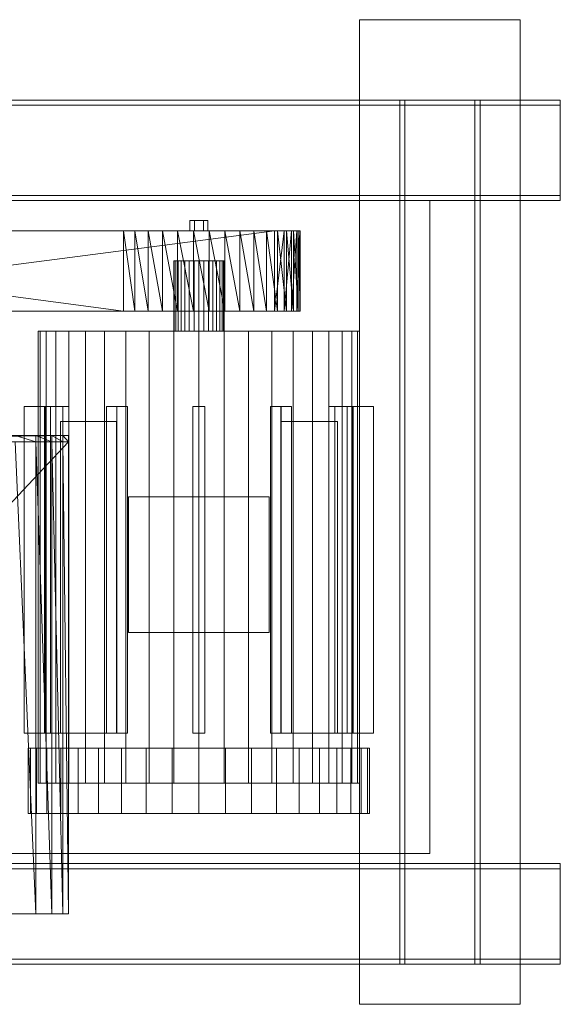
# Model space of a CAD drawing. Header units: millimetres. Extents: x -2233 to 61924, y -68080 to 6847.
# Tile 884 of 1022: x 50893 to 51431, y -16300 to -15320. Entities that reach past the tile are written whole.
import ezdxf

# ---------------------------------------------------------------- set-up
doc = ezdxf.new("R2010")
doc.units = ezdxf.units.MM
doc.layers.add('superior_secador', color=7, linetype='Continuous', lineweight=0)

msp = doc.modelspace()

# ---------------------------------------------------------------- linework, layer by layer
at = {"layer": 'superior_secador'}
for p, q in [((51231.134, -16300), (51231.134, -15320)), ((51231.134, -15320), (51391.134, -15320)), ((51391.134, -15320), (51391.134, -16300)), ((49941.134, -15400), (51431.134, -15400)), ((51431.134, -15405), (49941.134, -15405)), ((51271.134, -16260), (51271.134, -15400)), ((51271.134, -15400), (51351.134, -15400)), ((51271.134, -15400), (51276.134, -15400)), ((51276.134, -15400), (51276.134, -16260)), ((51346.134, -16260), (51346.134, -15400)), ((51346.134, -15400), (51351.134, -15400)), ((51351.134, -15400), (51351.134, -16260)), ((51431.134, -15400), (51431.134, -15500)), ((51431.134, -15400), (51431.134, -15405)), ((49941.134, -15495), (51431.134, -15495)), ((51431.134, -15500), (49941.134, -15500)), ((50841.134, -15500), (51301.134, -15500)), ((51301.134, -15500), (51301.134, -16150)), ((51431.134, -15495), (51431.134, -15500)), ((51066.634, -15520), (51062.134, -15520)), ((51062.134, -15520), (51062.134, -15530)), ((51075.634, -15520), (51066.634, -15520)), ((51066.634, -15520), (51066.634, -15530)), ((51075.634, -15520), (51080.134, -15520)), ((51075.634, -15520), (51075.634, -15530)), ((51080.134, -15530), (51080.134, -15520)), ((50363.527, -15530), (51020.472, -15530)), ((50366.909, -15530), (51020.472, -15530)), ((51163.478, -15530), (50366.909, -15530)), ((50376.326, -15530), (50995.951, -15530)), ((50376.326, -15530), (51020.472, -15530)), ((50995.951, -15530), (50385.951, -15530)), ((50385.951, -15530), (50995.951, -15610)), ((51163.478, -15530), (50466.607, -15530)), ((51146.316, -15530), (50524.84, -15530)), ((51163.478, -15530), (50524.84, -15530)), ((50536.316, -15530), (51146.316, -15530)), ((51146.316, -15530), (50536.316, -15610)), ((50995.951, -15530), (51020.472, -15530)), ((51007.428, -15530), (50995.951, -15530)), ((50995.951, -15610), (50995.951, -15530)), ((50995.951, -15530), (51007.428, -15610)), ((51020.472, -15530), (51007.428, -15530)), ((51007.428, -15530), (51007.428, -15610)), ((51007.428, -15530), (51020.472, -15610)), ((51020.472, -15530), (51049.952, -15530)), ((51034.765, -15530), (51020.472, -15530)), ((51020.472, -15530), (51081.505, -15530)), ((51020.472, -15530), (51138.577, -15530)), ((51020.472, -15530), (51163.478, -15530)), ((51020.472, -15530), (51020.472, -15610)), ((51020.472, -15530), (51034.765, -15610)), ((51049.952, -15530), (51034.765, -15530)), ((51034.765, -15530), (51034.765, -15610)), ((51034.765, -15530), (51049.952, -15610)), ((51049.952, -15530), (51081.505, -15530)), ((51065.661, -15530), (51049.952, -15530)), ((51049.952, -15530), (51049.952, -15610)), ((51049.952, -15530), (51065.661, -15610)), ((51066.634, -15530), (51062.134, -15530)), ((51081.505, -15530), (51065.661, -15530)), ((51065.661, -15530), (51065.661, -15610)), ((51065.661, -15530), (51081.505, -15610)), ((51075.634, -15530), (51066.634, -15530)), ((51080.134, -15530), (51075.634, -15530)), ((51081.505, -15530), (51112.043, -15530)), ((51097.094, -15530), (51081.505, -15530)), ((51081.505, -15530), (51138.577, -15530)), ((51081.505, -15530), (51081.505, -15610)), ((51081.505, -15530), (51097.094, -15610)), ((51112.043, -15530), (51097.094, -15530)), ((51097.094, -15530), (51097.094, -15610)), ((51097.094, -15530), (51112.043, -15610)), ((51112.043, -15530), (51138.577, -15530)), ((51125.985, -15530), (51112.043, -15530)), ((51112.043, -15530), (51112.043, -15610)), ((51112.043, -15530), (51125.985, -15610)), ((51138.577, -15530), (51125.985, -15530)), ((51125.985, -15530), (51125.985, -15610)), ((51125.985, -15530), (51138.577, -15610)), ((51138.577, -15530), (51158.509, -15530)), ((51149.508, -15530), (51138.577, -15530)), ((51138.577, -15530), (51169.888, -15530)), ((51138.577, -15530), (51163.478, -15530)), ((51138.577, -15530), (51138.577, -15610)), ((51138.577, -15530), (51149.508, -15610)), ((51163.478, -15530), (51146.316, -15530)), ((51146.316, -15530), (51155.941, -15530)), ((51155.941, -15530), (51146.316, -15610)), ((51146.316, -15530), (51146.316, -15610)), ((51158.509, -15530), (51149.508, -15530)), ((51149.508, -15530), (51149.508, -15610)), ((51149.508, -15530), (51158.509, -15610)), ((51155.941, -15530), (51163.478, -15530)), ((51163.478, -15530), (51155.941, -15610)), ((51155.941, -15530), (51155.941, -15610)), ((51158.509, -15530), (51169.888, -15530)), ((51165.358, -15530), (51158.509, -15530)), ((51158.509, -15530), (51158.509, -15610)), ((51158.509, -15530), (51165.358, -15610)), ((51171.6, -15530), (51163.478, -15530)), ((51163.478, -15530), (51168.74, -15530)), ((51169.888, -15530), (51163.478, -15530)), ((51168.74, -15530), (51163.478, -15610)), ((51163.478, -15530), (51163.478, -15610)), ((51169.888, -15530), (51165.358, -15530)), ((51165.358, -15530), (51165.358, -15610)), ((51165.358, -15530), (51169.888, -15610)), ((51168.74, -15530), (51171.6, -15530)), ((51171.6, -15530), (51168.74, -15610)), ((51168.74, -15530), (51168.74, -15610)), ((51169.888, -15530), (51171.6, -15530)), ((51171.985, -15530), (51169.888, -15530)), ((51169.888, -15530), (51169.888, -15610)), ((51169.888, -15530), (51171.985, -15610)), ((51171.6, -15530), (51171.985, -15530)), ((51171.985, -15530), (51171.6, -15610)), ((51171.6, -15530), (51171.6, -15610)), ((51171.985, -15530), (51171.985, -15610)), ((51046.614, -15560), (51046.134, -15560)), ((51046.134, -15560), (51046.134, -15630)), ((51048.037, -15560), (51046.614, -15560)), ((51046.614, -15560), (51046.614, -15630)), ((51050.347, -15560), (51048.037, -15560)), ((51048.037, -15560), (51048.037, -15630)), ((51053.456, -15560), (51050.347, -15560)), ((51050.347, -15560), (51050.347, -15630)), ((51057.245, -15560), (51053.456, -15560)), ((51053.456, -15560), (51053.456, -15630)), ((51061.567, -15560), (51057.245, -15560)), ((51057.245, -15560), (51057.245, -15630)), ((51066.257, -15560), (51061.567, -15560)), ((51061.567, -15560), (51061.567, -15630)), ((51071.134, -15560), (51066.257, -15560)), ((51066.257, -15560), (51066.257, -15630)), ((51076.011, -15560), (51071.134, -15560)), ((51071.134, -15560), (51071.134, -15630)), ((51080.701, -15560), (51076.011, -15560)), ((51076.011, -15560), (51076.011, -15630)), ((51085.023, -15560), (51080.701, -15560)), ((51080.701, -15560), (51080.701, -15630)), ((51088.812, -15560), (51085.023, -15560)), ((51085.023, -15560), (51085.023, -15630)), ((51091.921, -15560), (51088.812, -15560)), ((51088.812, -15560), (51088.812, -15630)), ((51094.231, -15560), (51091.921, -15560)), ((51091.921, -15560), (51091.921, -15630)), ((51095.654, -15560), (51094.231, -15560)), ((51094.231, -15560), (51094.231, -15630)), ((51095.654, -15560), (51096.134, -15560)), ((51095.654, -15560), (51095.654, -15630)), ((51096.134, -15630), (51096.134, -15560)), ((51020.472, -15610), (50363.527, -15610)), ((51020.472, -15610), (50366.909, -15610)), ((50366.909, -15610), (51163.478, -15610)), ((50995.951, -15610), (50376.326, -15610)), ((51020.472, -15610), (50376.326, -15610)), ((50385.951, -15610), (50995.951, -15610)), ((50466.607, -15610), (51163.478, -15610)), ((50524.84, -15610), (51146.316, -15610)), ((50524.84, -15610), (51163.478, -15610)), ((51146.316, -15610), (50536.316, -15610)), ((51020.472, -15610), (50995.951, -15610)), ((50995.951, -15610), (51007.428, -15610)), ((51007.428, -15610), (51020.472, -15610)), ((51049.952, -15610), (51020.472, -15610)), ((51020.472, -15610), (51034.765, -15610)), ((51081.505, -15610), (51020.472, -15610)), ((51138.577, -15610), (51020.472, -15610)), ((51163.478, -15610), (51020.472, -15610)), ((51034.765, -15610), (51049.952, -15610)), ((51081.505, -15610), (51049.952, -15610)), ((51049.952, -15610), (51065.661, -15610)), ((51065.661, -15610), (51081.505, -15610)), ((51112.043, -15610), (51081.505, -15610)), ((51081.505, -15610), (51097.094, -15610)), ((51138.577, -15610), (51081.505, -15610)), ((51097.094, -15610), (51112.043, -15610)), ((51138.577, -15610), (51112.043, -15610)), ((51112.043, -15610), (51125.985, -15610)), ((51125.985, -15610), (51138.577, -15610)), ((51158.509, -15610), (51138.577, -15610)), ((51138.577, -15610), (51149.508, -15610)), ((51169.888, -15610), (51138.577, -15610)), ((51163.478, -15610), (51138.577, -15610)), ((51146.316, -15610), (51163.478, -15610)), ((51155.941, -15610), (51146.316, -15610)), ((51149.508, -15610), (51158.509, -15610)), ((51163.478, -15610), (51155.941, -15610)), ((51169.888, -15610), (51158.509, -15610)), ((51158.509, -15610), (51165.358, -15610)), ((51163.478, -15610), (51171.6, -15610)), ((51168.74, -15610), (51163.478, -15610)), ((51163.478, -15610), (51169.888, -15610)), ((51165.358, -15610), (51169.888, -15610)), ((51171.6, -15610), (51168.74, -15610)), ((51171.6, -15610), (51169.888, -15610)), ((51169.888, -15610), (51171.985, -15610)), ((51171.985, -15610), (51171.6, -15610)), ((50913.104, -15630), (50911.134, -15630)), ((50911.134, -15630), (50911.134, -16080)), ((50918.965, -15630), (50913.104, -15630)), ((50913.104, -15630), (50913.104, -16080)), ((50928.573, -15630), (50918.965, -15630)), ((50918.965, -15630), (50918.965, -16080)), ((50941.691, -15630), (50928.573, -15630)), ((50928.573, -15630), (50928.573, -16080)), ((50957.997, -15630), (50941.691, -15630)), ((50941.691, -15630), (50941.691, -16080)), ((50977.088, -15630), (50957.997, -15630)), ((50957.997, -15630), (50957.997, -16080)), ((50998.495, -15630), (50977.088, -15630)), ((50977.088, -15630), (50977.088, -16080)), ((51021.691, -15630), (50998.495, -15630)), ((50998.495, -15630), (50998.495, -16080)), ((51046.104, -15630), (51021.691, -15630)), ((51021.691, -15630), (51021.691, -16080)), ((51071.134, -15630), (51046.104, -15630)), ((51046.104, -15630), (51046.104, -16080)), ((51046.614, -15630), (51046.134, -15630)), ((51048.037, -15630), (51046.614, -15630)), ((51050.347, -15630), (51048.037, -15630)), ((51053.456, -15630), (51050.347, -15630)), ((51057.245, -15630), (51053.456, -15630)), ((51061.567, -15630), (51057.245, -15630)), ((51066.257, -15630), (51061.567, -15630)), ((51071.134, -15630), (51066.257, -15630)), ((51096.163, -15630), (51071.134, -15630)), ((51071.134, -15630), (51071.134, -16080)), ((51076.011, -15630), (51071.134, -15630)), ((51080.701, -15630), (51076.011, -15630)), ((51085.023, -15630), (51080.701, -15630)), ((51088.812, -15630), (51085.023, -15630)), ((51091.921, -15630), (51088.812, -15630)), ((51094.231, -15630), (51091.921, -15630)), ((51095.654, -15630), (51094.231, -15630)), ((51096.134, -15630), (51095.654, -15630)), ((51120.577, -15630), (51096.163, -15630)), ((51096.163, -15630), (51096.163, -16080)), ((51143.772, -15630), (51120.577, -15630)), ((51120.577, -15630), (51120.577, -16080)), ((51165.18, -15630), (51143.772, -15630)), ((51143.772, -15630), (51143.772, -16080)), ((51184.271, -15630), (51165.18, -15630)), ((51165.18, -15630), (51165.18, -16080)), ((51200.577, -15630), (51184.271, -15630)), ((51184.271, -15630), (51184.271, -16080)), ((51213.695, -15630), (51200.577, -15630)), ((51200.577, -15630), (51200.577, -16080)), ((51223.303, -15630), (51213.695, -15630)), ((51213.695, -15630), (51213.695, -16080)), ((51229.164, -15630), (51223.303, -15630)), ((51223.303, -15630), (51223.303, -16080)), ((51229.164, -15630), (51231.134, -15630)), ((51229.164, -15630), (51229.164, -16080)), ((51231.134, -16080), (51231.134, -15630)), ((50918.134, -15705), (50897.134, -15705)), ((50897.134, -15705), (50897.134, -16030)), ((50917.445, -16030), (50917.445, -15705)), ((50917.445, -15705), (50935.632, -15705)), ((50917.445, -15705), (50923.445, -15705)), ((50918.134, -16030), (50918.134, -15705)), ((50941.632, -15705), (50923.445, -15705)), ((50923.445, -15705), (50923.445, -16030)), ((50935.632, -15705), (50935.632, -16030)), ((50941.632, -15705), (50935.632, -15705)), ((50941.632, -16030), (50941.632, -15705)), ((50978.938, -16030), (50978.938, -15705)), ((50978.938, -15705), (50989.438, -15705)), ((50978.938, -15705), (50989.33, -15705)), ((50999.83, -15705), (50989.33, -15705)), ((50989.33, -15705), (50989.33, -16030)), ((50989.438, -15705), (50989.438, -16030)), ((50999.83, -15705), (50989.438, -15705)), ((50999.83, -16030), (50999.83, -15705)), ((51065.134, -16030), (51065.134, -15705)), ((51077.134, -15705), (51065.134, -15705)), ((51077.134, -16030), (51077.134, -15705)), ((51152.938, -15705), (51142.438, -15705)), ((51142.438, -15705), (51142.438, -16030)), ((51152.83, -15705), (51142.438, -15705)), ((51152.83, -16030), (51152.83, -15705)), ((51152.83, -15705), (51163.33, -15705)), ((51152.938, -16030), (51152.938, -15705)), ((51152.938, -15705), (51163.33, -15705)), ((51163.33, -15705), (51163.33, -16030)), ((51218.822, -15705), (51200.636, -15705)), ((51200.636, -15705), (51200.636, -16030)), ((51206.636, -15705), (51200.636, -15705)), ((51206.636, -16030), (51206.636, -15705)), ((51206.636, -15705), (51224.822, -15705)), ((51218.822, -16030), (51218.822, -15705)), ((51218.822, -15705), (51224.822, -15705)), ((51224.134, -16030), (51224.134, -15705)), ((51224.134, -15705), (51245.134, -15705)), ((51224.822, -15705), (51224.822, -16030)), ((51245.134, -15705), (51245.134, -16030)), ((50933.134, -16030), (50933.134, -15720)), ((50933.134, -15720), (50989.134, -15720)), ((50989.134, -15720), (50989.134, -16030)), ((51153.134, -16030), (51153.134, -15720)), ((51153.134, -15720), (51209.134, -15720)), ((51209.134, -15720), (51209.134, -16030)), ((50941.134, -15734), (50435.915, -15734)), ((50501.134, -15734), (50941.134, -15734)), ((50941.134, -15734), (50501.134, -15740)), ((50941.134, -15734), (50575.711, -15734)), ((50888.042, -15734), (50924.591, -15734)), ((50908.703, -15734), (50888.042, -15734)), ((50888.042, -15734), (50941.134, -15734)), ((50888.042, -15734), (50908.703, -15740)), ((50924.591, -15734), (50908.703, -15734)), ((50908.703, -15734), (50908.703, -15740)), ((50908.703, -15734), (50924.591, -15740)), ((50924.591, -15734), (50941.134, -15734)), ((50935.464, -15734), (50924.591, -15734)), ((50924.591, -15734), (50924.591, -15740)), ((50924.591, -15734), (50935.464, -15740)), ((50941.134, -15734), (50935.464, -15734)), ((50935.464, -15734), (50935.464, -15740)), ((50935.464, -15734), (50941.134, -15740)), ((50941.134, -15734), (50941.134, -15740)), ((50941.134, -15740), (50435.915, -15740)), ((50501.134, -15740), (50941.134, -15740)), ((50941.134, -15740), (50501.134, -16210)), ((50941.134, -15740), (50575.711, -15740)), ((50888.042, -15740), (50924.591, -15740)), ((50908.703, -15740), (50888.042, -15740)), ((50888.042, -15740), (50941.134, -15740)), ((50888.042, -15740), (50908.703, -16210)), ((50924.591, -15740), (50908.703, -15740)), ((50908.703, -15740), (50908.703, -16210)), ((50908.703, -15740), (50924.591, -16210)), ((50924.591, -15740), (50941.134, -15740)), ((50935.464, -15740), (50924.591, -15740)), ((50924.591, -15740), (50924.591, -16210)), ((50924.591, -15740), (50935.464, -16210)), ((50941.134, -15740), (50935.464, -15740)), ((50935.464, -15740), (50935.464, -16210)), ((50935.464, -15740), (50941.134, -16210)), ((50941.134, -15740), (50941.134, -16210)), ((51001.134, -15930), (51001.134, -15795)), ((51001.134, -15795), (51141.134, -15795)), ((51141.134, -15795), (51141.134, -15930)), ((51141.134, -15930), (51001.134, -15930)), ((50897.134, -16030), (50918.134, -16030)), ((50935.632, -16030), (50917.445, -16030)), ((50923.445, -16030), (50917.445, -16030)), ((50923.445, -16030), (50941.632, -16030)), ((50989.134, -16030), (50933.134, -16030)), ((50935.632, -16030), (50941.632, -16030)), ((50989.438, -16030), (50978.938, -16030)), ((50989.33, -16030), (50978.938, -16030)), ((50989.33, -16030), (50999.83, -16030)), ((50989.438, -16030), (50999.83, -16030)), ((51077.134, -16030), (51065.134, -16030)), ((51142.438, -16030), (51152.938, -16030)), ((51142.438, -16030), (51152.83, -16030)), ((51163.33, -16030), (51152.83, -16030)), ((51163.33, -16030), (51152.938, -16030)), ((51209.134, -16030), (51153.134, -16030)), ((51200.636, -16030), (51218.822, -16030)), ((51200.636, -16030), (51206.636, -16030)), ((51224.822, -16030), (51206.636, -16030)), ((51224.822, -16030), (51218.822, -16030)), ((51245.134, -16030), (51224.134, -16030)), ((50903.227, -16045), (50901.134, -16045)), ((50901.134, -16045), (50901.134, -16110)), ((50909.454, -16045), (50903.227, -16045)), ((50903.227, -16045), (50903.227, -16110)), ((50919.663, -16045), (50909.454, -16045)), ((50909.454, -16045), (50909.454, -16110)), ((50933.601, -16045), (50919.663, -16045)), ((50919.663, -16045), (50919.663, -16110)), ((50950.926, -16045), (50933.601, -16045)), ((50933.601, -16045), (50933.601, -16110)), ((50971.21, -16045), (50950.926, -16045)), ((50950.926, -16045), (50950.926, -16110)), ((50993.955, -16045), (50971.21, -16045)), ((50971.21, -16045), (50971.21, -16110)), ((51018.601, -16045), (50993.955, -16045)), ((50993.955, -16045), (50993.955, -16110)), ((51044.54, -16045), (51018.601, -16045)), ((51018.601, -16045), (51018.601, -16110)), ((51071.134, -16045), (51044.54, -16045)), ((51044.54, -16045), (51044.54, -16110)), ((51097.728, -16045), (51071.134, -16045)), ((51071.134, -16045), (51071.134, -16110)), ((51123.667, -16045), (51097.728, -16045)), ((51097.728, -16045), (51097.728, -16110)), ((51148.312, -16045), (51123.667, -16045)), ((51123.667, -16045), (51123.667, -16110)), ((51171.057, -16045), (51148.312, -16045)), ((51148.312, -16045), (51148.312, -16110)), ((51191.342, -16045), (51171.057, -16045)), ((51171.057, -16045), (51171.057, -16110)), ((51208.667, -16045), (51191.342, -16045)), ((51191.342, -16045), (51191.342, -16110)), ((51222.605, -16045), (51208.667, -16045)), ((51208.667, -16045), (51208.667, -16110)), ((51232.813, -16045), (51222.605, -16045)), ((51222.605, -16045), (51222.605, -16110)), ((51239.041, -16045), (51232.813, -16045)), ((51232.813, -16045), (51232.813, -16110)), ((51239.041, -16045), (51241.134, -16045)), ((51239.041, -16045), (51239.041, -16110)), ((51241.134, -16110), (51241.134, -16045)), ((50913.104, -16080), (50911.134, -16080)), ((50918.965, -16080), (50913.104, -16080)), ((50928.573, -16080), (50918.965, -16080)), ((50941.691, -16080), (50928.573, -16080)), ((50957.997, -16080), (50941.691, -16080)), ((50977.088, -16080), (50957.997, -16080)), ((50998.495, -16080), (50977.088, -16080)), ((51021.691, -16080), (50998.495, -16080)), ((51046.104, -16080), (51021.691, -16080)), ((51071.134, -16080), (51046.104, -16080)), ((51096.163, -16080), (51071.134, -16080)), ((51120.577, -16080), (51096.163, -16080)), ((51143.772, -16080), (51120.577, -16080)), ((51165.18, -16080), (51143.772, -16080)), ((51184.271, -16080), (51165.18, -16080)), ((51200.577, -16080), (51184.271, -16080)), ((51213.695, -16080), (51200.577, -16080)), ((51223.303, -16080), (51213.695, -16080)), ((51229.164, -16080), (51223.303, -16080)), ((51231.134, -16080), (51229.164, -16080)), ((50903.227, -16110), (50901.134, -16110)), ((50909.454, -16110), (50903.227, -16110)), ((50919.663, -16110), (50909.454, -16110)), ((50933.601, -16110), (50919.663, -16110)), ((50950.926, -16110), (50933.601, -16110)), ((50971.21, -16110), (50950.926, -16110)), ((50993.955, -16110), (50971.21, -16110)), ((51018.601, -16110), (50993.955, -16110)), ((51044.54, -16110), (51018.601, -16110)), ((51071.134, -16110), (51044.54, -16110)), ((51097.728, -16110), (51071.134, -16110)), ((51123.667, -16110), (51097.728, -16110)), ((51148.312, -16110), (51123.667, -16110)), ((51171.057, -16110), (51148.312, -16110)), ((51191.342, -16110), (51171.057, -16110)), ((51208.667, -16110), (51191.342, -16110)), ((51222.605, -16110), (51208.667, -16110)), ((51232.813, -16110), (51222.605, -16110)), ((51239.041, -16110), (51232.813, -16110)), ((51241.134, -16110), (51239.041, -16110)), ((51301.134, -16150), (50841.134, -16150)), ((49941.134, -16160), (51431.134, -16160)), ((51431.134, -16160), (51431.134, -16260)), ((51431.134, -16160), (51431.134, -16165)), ((51431.134, -16165), (49941.134, -16165)), ((50435.915, -16210), (50941.134, -16210)), ((50941.134, -16210), (50501.134, -16210)), ((50575.711, -16210), (50941.134, -16210)), ((50924.591, -16210), (50888.042, -16210)), ((50888.042, -16210), (50908.703, -16210)), ((50941.134, -16210), (50888.042, -16210)), ((50908.703, -16210), (50924.591, -16210)), ((50941.134, -16210), (50924.591, -16210)), ((50924.591, -16210), (50935.464, -16210)), ((50935.464, -16210), (50941.134, -16210)), ((49941.134, -16255), (51431.134, -16255)), ((51431.134, -16255), (51431.134, -16260)), ((51431.134, -16260), (49941.134, -16260)), ((51351.134, -16260), (51271.134, -16260)), ((51276.134, -16260), (51271.134, -16260)), ((51351.134, -16260), (51346.134, -16260)), ((51391.134, -16300), (51231.134, -16300))]:
    msp.add_line(p, q, dxfattribs=at)

doc.saveas('drawing.dxf')
